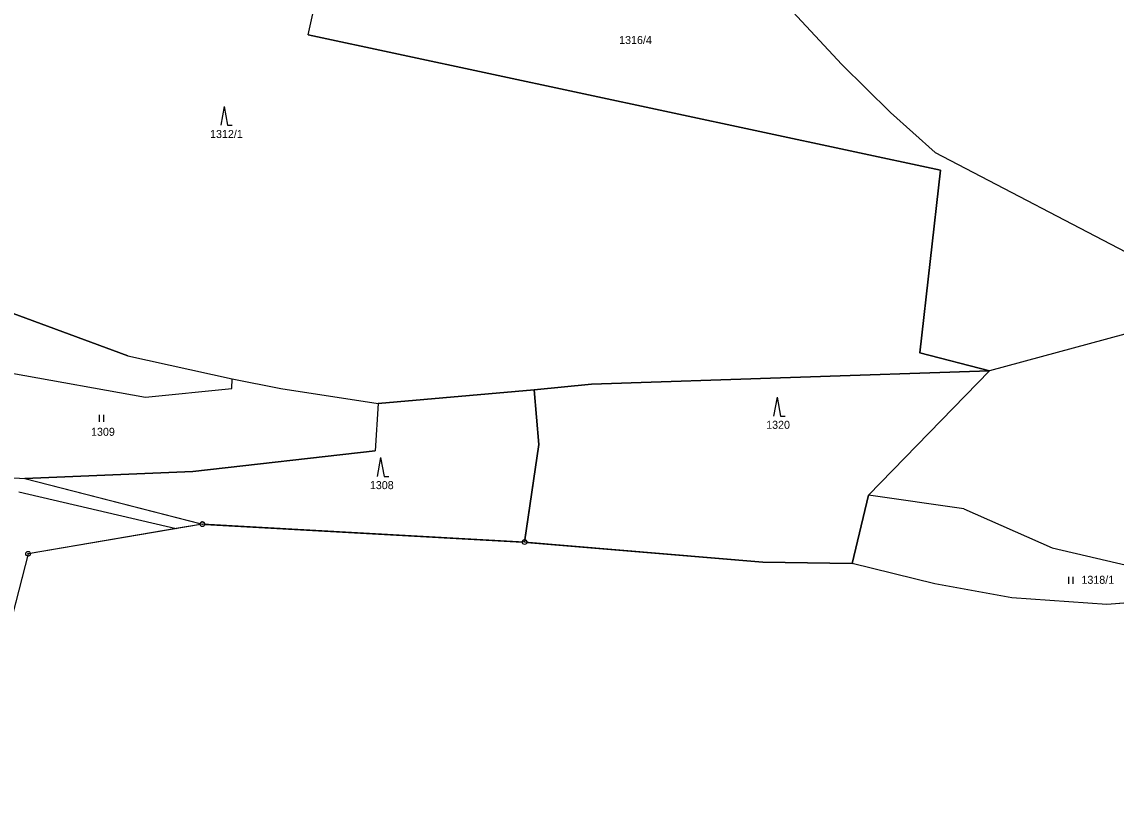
# Model space of a CAD drawing. Extents: x -760642 to -757221, y -1092371 to -1088855.
# Drawn here: x -758440.5 to -758208, y -1091784 to -1091616.8 of the extents above; entities that cross this region are included whole.
import ezdxf

# ---------------------------------------------------------------- set-up
doc = ezdxf.new("R2010")
doc.units = 0
for name, color, linetype in [('Vrstva 1', 7, 'Continuous'), ('Vrstva 13', 7, 'Continuous'), ('Vrstva 18', 7, 'Continuous'), ('Vrstva 24', 7, 'Continuous'), ('Vrstva 25', 7, 'Continuous'), ('Vrstva 28', 7, 'Continuous'), ('Vrstva 30', 7, 'Continuous')]:
    doc.layers.add(name, color=color, linetype=linetype)

msp = doc.modelspace()

# ---------------------------------------------------------------- linework, layer by layer
at = {"layer": 'Vrstva 1'}
for p, q in [((-758379.67, -1091619.51), (-758375.78, -1091602)), ((-758282.8, -1091608.02), (-758266.3, -1091625.83)), ((-758379.67, -1091619.51), (-758245.37, -1091648.27)), ((-758266.3, -1091625.83), (-758255.99, -1091636.01)), ((-758255.99, -1091636.01), (-758246.49, -1091644.53)), ((-758246.49, -1091644.53), (-758180.41, -1091679.01)), ((-758245.37, -1091648.27), (-758249.74, -1091687.07)), ((-758417.99, -1091687.68), (-758444.25, -1091678.04)), ((-758197.14, -1091680.68), (-758234.93, -1091690.88)), ((-758417.99, -1091687.68), (-758395.77, -1091692.56)), ((-758249.74, -1091687.07), (-758234.93, -1091690.88)), ((-758234.93, -1091690.88), (-758319.51, -1091693.75)), ((-758234.93, -1091690.88), (-758260.67, -1091717.27)), ((-758442.6, -1091691.42), (-758414.22, -1091696.46)), ((-758395.87, -1091694.65), (-758395.77, -1091692.56)), ((-758395.77, -1091692.56), (-758385.47, -1091694.66)), ((-758414.22, -1091696.46), (-758395.87, -1091694.65)), ((-758385.47, -1091694.66), (-758364.76, -1091697.84)), ((-758331.64, -1091694.95), (-758364.76, -1091697.84)), ((-758319.51, -1091693.75), (-758331.64, -1091694.95)), ((-758331.64, -1091694.95), (-758330.64, -1091706.55)), ((-758364.76, -1091697.84), (-758365.41, -1091707.91)), ((-758330.64, -1091706.55), (-758333.68, -1091727.28)), ((-758404.14, -1091712.28), (-758365.41, -1091707.91)), ((-758462.38, -1091712.4), (-758439.85, -1091713.78)), ((-758439.85, -1091713.78), (-758404.14, -1091712.28)), ((-758439.85, -1091713.78), (-758402.14, -1091723.47)), ((-758441.09, -1091716.6), (-758407.7, -1091724.41)), ((-758260.67, -1091717.27), (-758264.13, -1091731.78)), ((-758240.41, -1091720.2), (-758260.67, -1091717.27)), ((-758240.41, -1091720.2), (-758221.61, -1091728.5)), ((-758221.61, -1091728.5), (-758200.18, -1091733.5))]:
    msp.add_line(p, q, dxfattribs=at)
at = {"layer": 'Vrstva 13'}
for p, q in [((-758402.14, -1091723.47), (-758407.7, -1091724.41)), ((-758333.68, -1091727.28), (-758402.14, -1091723.47)), ((-758407.7, -1091724.41), (-758439.15, -1091729.74)), ((-758283.06, -1091731.52), (-758333.68, -1091727.28)), ((-758439.15, -1091729.74), (-758447.82, -1091763.37)), ((-758264.13, -1091731.78), (-758283.06, -1091731.52)), ((-758246.53, -1091736.12), (-758264.13, -1091731.78)), ((-758230.21, -1091739.12), (-758246.53, -1091736.12)), ((-758210.04, -1091740.53), (-758230.21, -1091739.12)), ((-758191.83, -1091739.12), (-758210.04, -1091740.53))]:
    msp.add_line(p, q, dxfattribs=at)
at = {"layer": 'Vrstva 24'}
for centre, radius in [((-758402.14, -1091723.47), 0.5), ((-758402.14, -1091723.47), 0.0327), ((-758333.68, -1091727.28), 0.5), ((-758333.68, -1091727.28), 0.0327), ((-758439.15, -1091729.74), 0.5), ((-758439.15, -1091729.74), 0.0327)]:
    msp.add_circle(centre, radius, dxfattribs=at)
at = {"layer": 'Vrstva 25'}
for p, q in [((-758397.502, -1091634.729), (-758398.235, -1091638.729)), ((-758397.502, -1091634.729), (-758396.769, -1091638.729)), ((-758396.769, -1091638.729), (-758395.769, -1091638.729)), ((-758280.052, -1091696.499), (-758280.785, -1091700.499)), ((-758280.052, -1091696.499), (-758279.319, -1091700.499)), ((-758424.067, -1091700.255), (-758424.067, -1091701.755)), ((-758423.045, -1091701.755), (-758423.045, -1091700.255)), ((-758279.319, -1091700.499), (-758278.319, -1091700.499)), ((-758364.262, -1091709.309), (-758364.995, -1091713.309)), ((-758364.262, -1091709.309), (-758363.529, -1091713.309)), ((-758363.529, -1091713.309), (-758362.529, -1091713.309)), ((-758218.167, -1091734.635), (-758218.167, -1091736.135)), ((-758217.145, -1091736.135), (-758217.145, -1091734.635))]:
    msp.add_line(p, q, dxfattribs=at)
at = {"layer": 'Vrstva 28'}
msp.add_lwpolyline([(-758191.83, -1091739.12), (-758210.04, -1091740.53), (-758230.21, -1091739.12), (-758246.53, -1091736.12), (-758264.13, -1091731.78), (-758283.06, -1091731.52), (-758333.68, -1091727.28), (-758402.14, -1091723.47), (-758439.15, -1091729.74), (-758447.82, -1091763.37), (-758450.05, -1091772.01), (-758457.23, -1091783.33), (-758471.63, -1091783.98), (-758498.94, -1091751.14), (-758540.82, -1091700.8), (-758577.47, -1091655.44), (-758580.59, -1091641.84), (-758620.19, -1091655.98), (-758622.66, -1091662.34), (-758629.54, -1091668.7), (-758647.07, -1091677.18)], dxfattribs=at)
at = {"layer": 'Vrstva 30'}
for points in [[(-758444.25, -1091678.04), (-758417.99, -1091687.68), (-758395.77, -1091692.56), (-758385.47, -1091694.66), (-758364.76, -1091697.84), (-758331.64, -1091694.95), (-758319.51, -1091693.75), (-758234.93, -1091690.88), (-758249.74, -1091687.07), (-758245.37, -1091648.27), (-758379.67, -1091619.51), (-758375.78, -1091602)], [(-758333.182, -1091727.322), (-758283.06, -1091731.52), (-758264.13, -1091731.78), (-758260.67, -1091717.27), (-758234.93, -1091690.88), (-758319.51, -1091693.75), (-758331.64, -1091694.95), (-758330.64, -1091706.55), (-758333.607, -1091726.785)], [(-758333.607, -1091726.785), (-758330.64, -1091706.55), (-758331.64, -1091694.95), (-758364.76, -1091697.84), (-758365.41, -1091707.91), (-758404.14, -1091712.28), (-758439.85, -1091713.78), (-758402.624, -1091723.346)], [(-758401.641, -1091723.498), (-758334.179, -1091727.252)]]:
    msp.add_lwpolyline(points, dxfattribs=at)
for centre, start, end in [((-758402.14, -1091723.47), 0, 165.589), ((-758402.14, -1091723.47), 356.81461, 0), ((-758333.68, -1091727.28), 81.65719, 176.81461), ((-758333.68, -1091727.28), 0, 81.65719), ((-758333.68, -1091727.28), 355.212, 0)]:
    msp.add_arc(centre, 0.5, start, end, dxfattribs=at)

# ---------------------------------------------------------------- texts
at = {"layer": 'Vrstva 18'}
for s, p in [('1316/4', (-758313.61, -1091621.48)), ('1312/1', (-758400.5, -1091641.44)), ('1320', (-758282.38, -1091703.21)), ('1309', (-758425.78, -1091704.69)), ('1308', (-758366.553, -1091716.02)), ('1318/1', (-758215.41, -1091736.13))]:
    msp.add_text(s, height=1.7, dxfattribs=at).set_placement(p)

doc.saveas('drawing.dxf')
